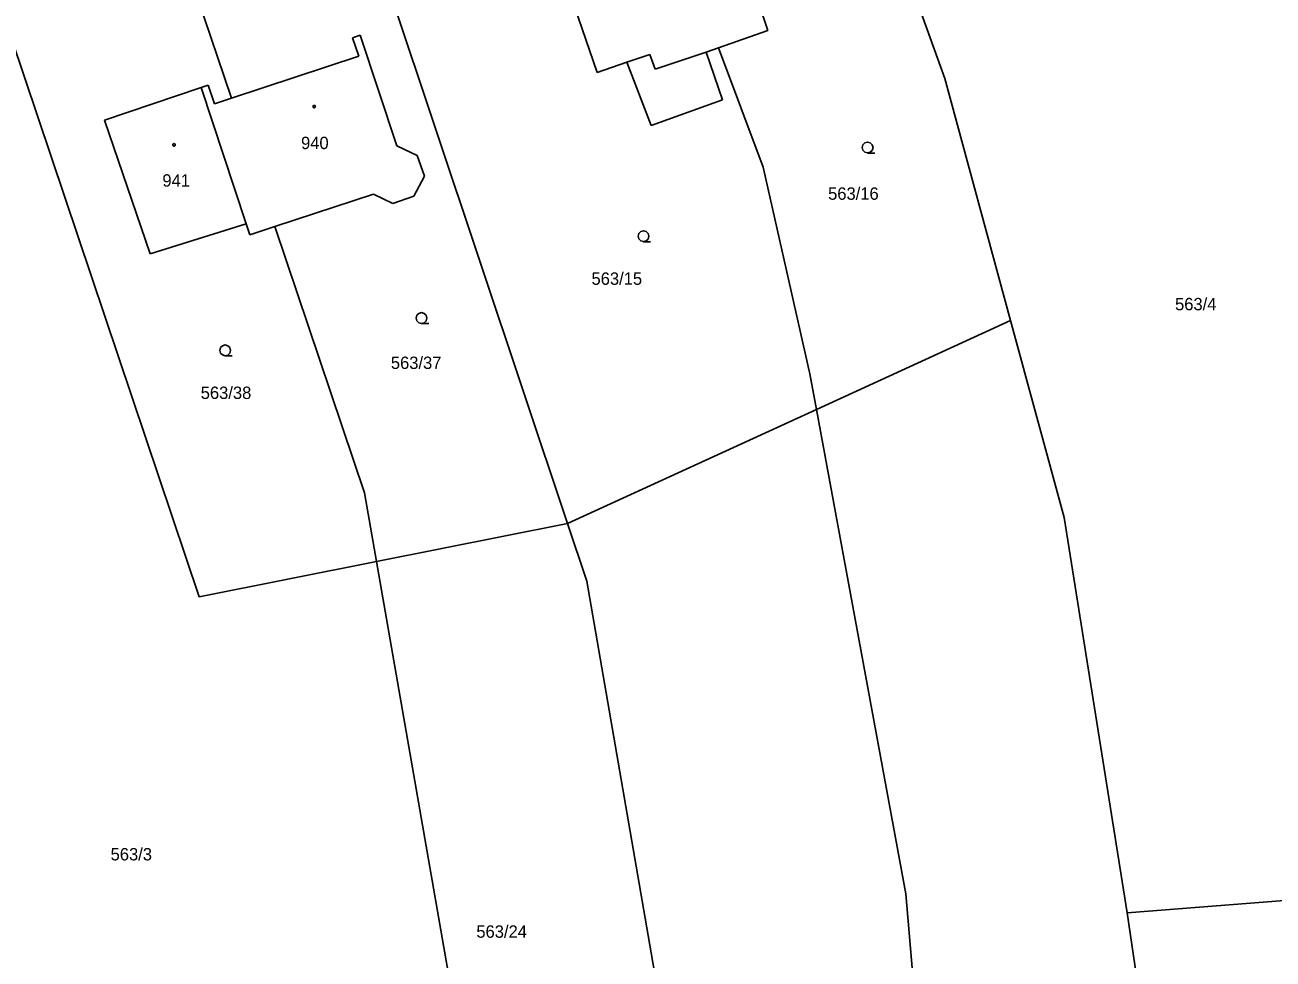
# Model space of a CAD drawing. Extents: x -757994 to -755874, y -1047691 to -1046119.
# Drawn here: x -756720.5 to -756634.8, y -1047354.9 to -1047290.7 of the extents above; entities that cross this region are included whole.
import ezdxf

# ---------------------------------------------------------------- set-up
doc = ezdxf.new("R2010")
doc.units = 0
doc.layers.add('katastrální mapa', color=7, linetype='Continuous')

msp = doc.modelspace()

# ---------------------------------------------------------------- linework, layer by layer
at = {"layer": 'katastrální mapa'}
for p, q in [((-756657.34, -1047294.41), (-756668.35, -1047263.48)), ((-756669.48, -1047291.12), (-756674.72, -1047275.85)), ((-756699.07, -1047277.64), (-756683.25, -1047324.98)), ((-756685.27, -1047282.24), (-756681.2, -1047294)), ((-756706.33, -1047295.77), (-756710.63, -1047283.01)), ((-756708.54, -1047330.01), (-756722.52, -1047288.52)), ((-756698.01, -1047291.62), (-756697.5, -1047291.43)), ((-756697.59, -1047292.87), (-756698.01, -1047291.62)), ((-756697.5, -1047291.43), (-756694.97, -1047299.03)), ((-756672.87, -1047292.31), (-756669.48, -1047291.12)), ((-756677.23, -1047293.77), (-756673.72, -1047292.61)), ((-756673.72, -1047292.61), (-756672.87, -1047292.31)), ((-756672.6, -1047295.87), (-756673.72, -1047292.61)), ((-756669.8, -1047300.5), (-756672.87, -1047292.31)), ((-756706.33, -1047295.77), (-756697.59, -1047292.87)), ((-756681.2, -1047294), (-756679.18, -1047293.29)), ((-756679.18, -1047293.29), (-756677.59, -1047292.77)), ((-756679.18, -1047293.29), (-756677.51, -1047297.64)), ((-756677.59, -1047292.77), (-756677.23, -1047293.77)), ((-756652.82, -1047311.04), (-756657.34, -1047294.41)), ((-756708.42, -1047295.03), (-756715.04, -1047297.27)), ((-756708.42, -1047295.03), (-756707.92, -1047294.86)), ((-756705.33, -1047304.39), (-756708.42, -1047295.03)), ((-756707.92, -1047294.86), (-756707.49, -1047296.15)), ((-756707.49, -1047296.15), (-756706.33, -1047295.77)), ((-756677.51, -1047297.64), (-756672.6, -1047295.87)), ((-756715.04, -1047297.27), (-756711.91, -1047306.45)), ((-756694.97, -1047299.03), (-756693.58, -1047299.69)), ((-756693.58, -1047299.69), (-756693.07, -1047301.13)), ((-756693.07, -1047301.13), (-756693.8, -1047302.49)), ((-756666.6, -1047314.7), (-756669.8, -1047300.5)), ((-756696.58, -1047302.35), (-756703.36, -1047304.58)), ((-756695.24, -1047302.99), (-756696.58, -1047302.35)), ((-756693.8, -1047302.49), (-756695.24, -1047302.99)), ((-756711.91, -1047306.45), (-756705.33, -1047304.39)), ((-756705.06, -1047305.14), (-756705.33, -1047304.39)), ((-756703.36, -1047304.58), (-756705.06, -1047305.14)), ((-756703.36, -1047304.58), (-756697.2, -1047322.87)), ((-756652.82, -1047311.04), (-756666.15, -1047317.14)), ((-756649.14, -1047324.55), (-756652.82, -1047311.04)), ((-756666.15, -1047317.14), (-756666.6, -1047314.7)), ((-756666.15, -1047317.14), (-756683.25, -1047324.98)), ((-756660, -1047350.4), (-756666.15, -1047317.14)), ((-756696.37, -1047327.59), (-756697.2, -1047322.87)), ((-756683.25, -1047324.98), (-756696.37, -1047327.59)), ((-756683.25, -1047324.98), (-756681.93, -1047328.93)), ((-756644.81, -1047351.72), (-756649.14, -1047324.55)), ((-756696.37, -1047327.59), (-756708.54, -1047330.01)), ((-756696.37, -1047327.59), (-756690.58, -1047360.7)), ((-756681.93, -1047328.93), (-756675.99, -1047363.16)), ((-756615.37, -1047349.38), (-756644.81, -1047351.72)), ((-756656.5, -1047392.3), (-756660, -1047350.4)), ((-756642.53, -1047367.03), (-756644.81, -1047351.72))]:
    msp.add_line(p, q, dxfattribs=at)
for points in [[(-756700.65, -1047296.255), (-756700.6, -1047296.265), (-756700.575, -1047296.31), (-756700.565, -1047296.34), (-756700.575, -1047296.385), (-756700.615, -1047296.42), (-756700.65, -1047296.425), (-756700.695, -1047296.41), (-756700.725, -1047296.38), (-756700.735, -1047296.34), (-756700.725, -1047296.295), (-756700.685, -1047296.26)], [(-756710.27, -1047298.885), (-756710.22, -1047298.895), (-756710.195, -1047298.94), (-756710.185, -1047298.97), (-756710.195, -1047299.015), (-756710.235, -1047299.05), (-756710.27, -1047299.055), (-756710.315, -1047299.04), (-756710.345, -1047299.01), (-756710.355, -1047298.97), (-756710.345, -1047298.925), (-756710.305, -1047298.89)]]:
    msp.add_lwpolyline(points, close=True, dxfattribs=at)
for points in [[(-756662.63, -1047299.52), (-756662.82, -1047299.47), (-756662.955, -1047299.335), (-756663.005, -1047299.15), (-756662.955, -1047298.965), (-756662.82, -1047298.83), (-756662.635, -1047298.78), (-756662.45, -1047298.83), (-756662.315, -1047298.965), (-756662.265, -1047299.155), (-756662.315, -1047299.345), (-756662.45, -1047299.48), (-756662.64, -1047299.53), (-756662.14, -1047299.53)], [(-756678.03, -1047305.61), (-756678.22, -1047305.56), (-756678.355, -1047305.425), (-756678.405, -1047305.24), (-756678.355, -1047305.055), (-756678.22, -1047304.92), (-756678.035, -1047304.87), (-756677.85, -1047304.92), (-756677.715, -1047305.055), (-756677.665, -1047305.245), (-756677.715, -1047305.435), (-756677.85, -1047305.57), (-756678.04, -1047305.62), (-756677.54, -1047305.62)], [(-756693.27, -1047311.23), (-756693.46, -1047311.18), (-756693.595, -1047311.045), (-756693.645, -1047310.86), (-756693.595, -1047310.675), (-756693.46, -1047310.54), (-756693.275, -1047310.49), (-756693.09, -1047310.54), (-756692.955, -1047310.675), (-756692.905, -1047310.865), (-756692.955, -1047311.055), (-756693.09, -1047311.19), (-756693.28, -1047311.24), (-756692.78, -1047311.24)], [(-756706.76, -1047313.45), (-756706.95, -1047313.4), (-756707.085, -1047313.265), (-756707.135, -1047313.08), (-756707.085, -1047312.895), (-756706.95, -1047312.76), (-756706.765, -1047312.71), (-756706.58, -1047312.76), (-756706.445, -1047312.895), (-756706.395, -1047313.085), (-756706.445, -1047313.275), (-756706.58, -1047313.41), (-756706.77, -1047313.46), (-756706.27, -1047313.46)]]:
    msp.add_lwpolyline(points, dxfattribs=at)

# ---------------------------------------------------------------- texts
for s, p in [('940', (-756701.55, -1047299.26)), ('941', (-756711.073, -1047301.84)), ('563/16', (-756665.351, -1047302.74)), ('563/15', (-756681.601, -1047308.58)), ('563/4', (-756641.521, -1047310.33)), ('563/37', (-756695.382, -1047314.36)), ('563/38', (-756708.442, -1047316.42)), ('563/3', (-756714.631, -1047348.11)), ('563/24', (-756689.511, -1047353.42))]:
    msp.add_text(s, height=0.85, dxfattribs=at).set_placement(p)

doc.saveas('drawing.dxf')
